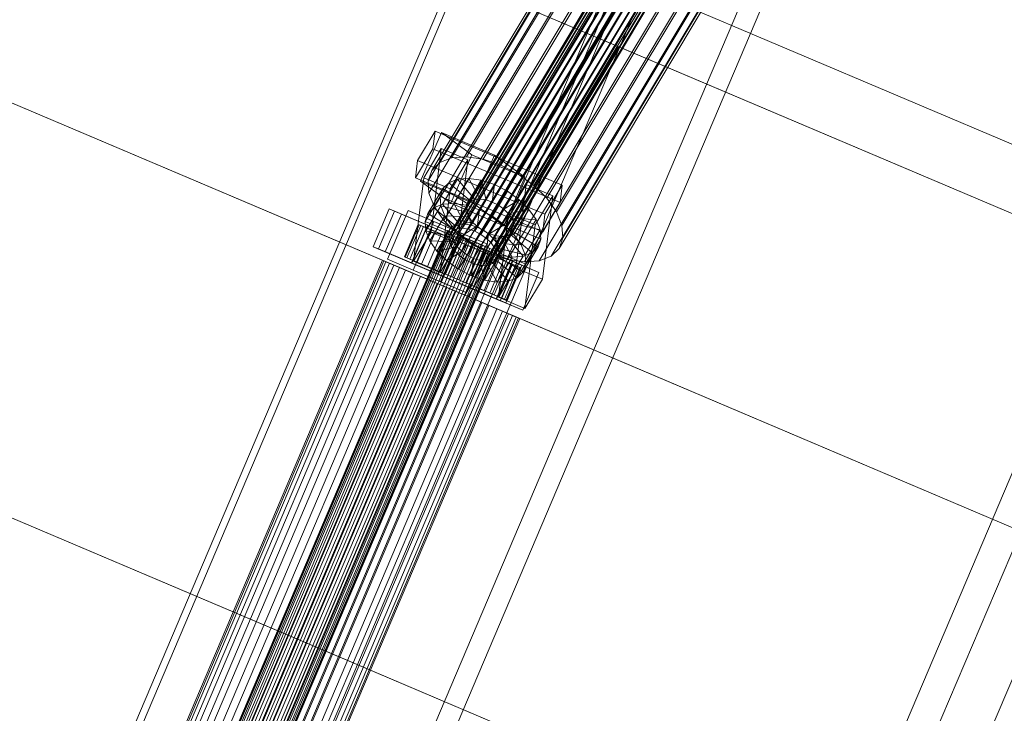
# Model space of a CAD drawing. Header units: millimetres. Extents: x -4738 to 65662, y -68080 to 6847.
# Tile 596 of 656: x 25121 to 25456, y -21155 to -20919. Entities that reach past the tile are written whole.
import ezdxf

# ---------------------------------------------------------------- set-up
doc = ezdxf.new("R2010")
doc.units = ezdxf.units.MM
doc.layers.add('superior_C10', color=7, linetype='Continuous', lineweight=0)

msp = doc.modelspace()

# ---------------------------------------------------------------- linework, layer by layer
at = {"layer": 'superior_C10'}
for p, q in [((27880.277, -21988.995), (18436.834, -17980.274)), ((18437.764, -17980.669), (27881.207, -21989.39)), ((25323.902, -20927.396), (24439.849, -20552.117)), ((24440.948, -20552.583), (25325.001, -20927.862)), ((24388.833, -20637.249), (25272.887, -21012.528)), ((25273.985, -21012.994), (24389.932, -20637.716)), ((25054.002, -21549.706), (25405.677, -20721.259)), ((25013.369, -21505.298), (25345.506, -20722.876)), ((25347.72, -20723.816), (25015.584, -21506.238)), ((25412.135, -20724), (25060.461, -21552.448)), ((25441.749, -20736.571), (25090.075, -21565.019)), ((25096.534, -21567.761), (25448.208, -20739.313)), ((25391.318, -20742.323), (25059.181, -21524.745)), ((25061.396, -21525.685), (25393.532, -20743.263)), ((25214.661, -21675.491), (25607.76, -20749.457)), ((24338.036, -20756.914), (25222.089, -21132.192)), ((25223.188, -21132.659), (24339.135, -20757.38)), ((25379.871, -20805.277), (25268.913, -20990.439)), ((25381.297, -20804.718), (25270.338, -20989.881)), ((25383.082, -20804.583), (25272.123, -20989.745)), ((25385.106, -20804.879), (25274.147, -20990.042)), ((25359.999, -20807.766), (25264.344, -20967.389)), ((25267.499, -20992.644), (25378.458, -20807.482)), ((25378.903, -20806.219), (25267.944, -20991.382)), ((25364.021, -20806.191), (25268.367, -20965.814)), ((25369.06, -20805.808), (25273.406, -20965.431)), ((25387.229, -20805.587), (25276.271, -20990.749)), ((25389.309, -20806.658), (25278.35, -20991.82)), ((25374.771, -20806.644), (25279.116, -20966.267)), ((25391.202, -20808.019), (25280.243, -20993.182)), ((25380.764, -20808.642), (25285.11, -20968.264)), ((25357.266, -20810.426), (25261.611, -20970.049)), ((25378.566, -20808.979), (25267.607, -20994.141)), ((25379.22, -20810.608), (25268.261, -20995.771)), ((25392.78, -20809.578), (25281.821, -20994.741)), ((25393.936, -20811.229), (25282.977, -20996.391)), ((25386.633, -20811.664), (25290.979, -20971.287)), ((25569.567, -20812.557), (25233.523, -21604.185)), ((25260.355, -20973.613), (25356.009, -20813.99)), ((25380.375, -20812.258), (25269.416, -20997.421)), ((25381.954, -20813.817), (25270.995, -20998.98)), ((25383.847, -20815.179), (25272.888, -21000.341)), ((25394.59, -20812.858), (25283.631, -20998.02)), ((25394.698, -20814.355), (25283.739, -20999.517)), ((25356.314, -20818.215), (25260.66, -20977.838)), ((25385.926, -20816.25), (25274.967, -21001.412)), ((25388.05, -20816.957), (25277.091, -21002.12)), ((25390.074, -20817.254), (25279.115, -21002.416)), ((25391.859, -20817.118), (25280.9, -21002.281)), ((25393.284, -20816.56), (25282.325, -21001.722)), ((25394.253, -20815.617), (25283.294, -21000.78)), ((25391.976, -20815.507), (25296.322, -20975.129)), ((25396.43, -20819.906), (25300.776, -20979.529)), ((25594.881, -20823.303), (25258.837, -21614.931)), ((25358.16, -20822.812), (25262.505, -20982.435)), ((25399.691, -20824.564), (25304.037, -20984.187)), ((25361.421, -20827.47), (25265.766, -20987.093)), ((25365.875, -20831.87), (25270.22, -20991.493)), ((25401.537, -20829.162), (25305.883, -20988.784)), ((25401.842, -20833.386), (25306.188, -20993.009)), ((25371.218, -20835.712), (25275.564, -20995.335)), ((25377.087, -20838.735), (25281.432, -20998.357)), ((25400.585, -20836.95), (25304.931, -20996.573)), ((25383.081, -20840.732), (25287.426, -21000.355)), ((25388.791, -20841.568), (25293.137, -21001.191)), ((25393.83, -20841.185), (25298.176, -21000.808)), ((25397.853, -20839.61), (25302.198, -20999.233)), ((25323.902, -20927.396), (25272.887, -21012.528)), ((25273.985, -21012.994), (25325.001, -20927.862)), ((26207.955, -21302.674), (25323.902, -20927.396)), ((25325.001, -20927.862), (25323.902, -20927.396)), ((25325.001, -20927.862), (26209.054, -21303.141)), ((25256.78, -20966.659), (25262.731, -20956.727)), ((25257.738, -20973.691), (25264.917, -20957.204)), ((25262.731, -20956.727), (25262.008, -20962.651)), ((25262.731, -20956.727), (25306.039, -20975.054)), ((25264.917, -20957.204), (25282.953, -20964.861)), ((25264.917, -20957.204), (25275.257, -20964.709)), ((25262.008, -20962.651), (25256.056, -20972.583)), ((25258.907, -20972.544), (25264.859, -20962.612)), ((25264.859, -20962.612), (25261.384, -20991.046)), ((25305.315, -20980.978), (25262.008, -20962.651)), ((25264.859, -20962.612), (25273.881, -20966.43)), ((25268.367, -20965.814), (25264.344, -20967.389)), ((25275.257, -20964.709), (25268.078, -20981.196)), ((25273.406, -20965.431), (25268.367, -20965.814)), ((25279.116, -20966.267), (25273.406, -20965.431)), ((25293.293, -20972.366), (25275.257, -20964.709)), ((25282.953, -20964.861), (25275.774, -20981.347)), ((25282.953, -20964.861), (25293.293, -20972.366)), ((25256.056, -20972.583), (25256.78, -20966.659)), ((25300.087, -20984.986), (25256.78, -20966.659)), ((25264.344, -20967.389), (25261.611, -20970.049)), ((25273.881, -20966.43), (25267.929, -20976.362)), ((25270.406, -20994.864), (25273.881, -20966.43)), ((25285.11, -20968.264), (25279.116, -20966.267)), ((25290.979, -20971.287), (25285.11, -20968.264)), ((25255.432, -21000.978), (25258.907, -20972.544)), ((25256.056, -20972.583), (25299.363, -20990.91)), ((25267.929, -20976.362), (25258.907, -20972.544)), ((25261.611, -20970.049), (25260.355, -20973.613)), ((25274.191, -20972.774), (25269.089, -20981.287)), ((25270.422, -20973.06), (25274.191, -20972.774)), ((25278.075, -20979.813), (25274.191, -20972.774)), ((25274.191, -20972.774), (25278.463, -20973.399)), ((25286.114, -20988.852), (25293.293, -20972.366)), ((25296.322, -20975.129), (25290.979, -20971.287)), ((25275.774, -20981.347), (25257.738, -20973.691)), ((25268.078, -20981.196), (25257.738, -20973.691)), ((25265.369, -20976.228), (25260.267, -20984.741)), ((25260.355, -20973.613), (25260.66, -20977.838)), ((25267.413, -20974.238), (25262.311, -20982.752)), ((25264.428, -20978.894), (25265.369, -20976.228)), ((25270.422, -20973.06), (25265.32, -20981.574)), ((25265.369, -20976.228), (25267.413, -20974.238)), ((25273.896, -20981.45), (25265.369, -20976.228)), ((25267.413, -20974.238), (25270.422, -20973.06)), ((25274.864, -20980.507), (25267.413, -20974.238)), ((25276.29, -20979.949), (25270.422, -20973.06)), ((25278.463, -20973.399), (25273.361, -20981.913)), ((25282.946, -20974.893), (25277.845, -20983.407)), ((25280.099, -20980.11), (25278.463, -20973.399)), ((25278.463, -20973.399), (25282.946, -20974.893)), ((25282.222, -20980.817), (25282.946, -20974.893)), ((25282.946, -20974.893), (25287.336, -20977.155)), ((25287.779, -20984.762), (25293.73, -20974.83)), ((25293.73, -20974.83), (25290.255, -21003.264)), ((25293.73, -20974.83), (25302.753, -20978.648)), ((25300.776, -20979.529), (25296.322, -20975.129)), ((25306.039, -20975.054), (25300.087, -20984.986)), ((25305.315, -20980.978), (25306.039, -20975.054)), ((25259.327, -20987.407), (25264.428, -20978.894)), ((25260.66, -20977.838), (25262.505, -20982.435)), ((25264.656, -20982.054), (25264.428, -20978.894)), ((25264.428, -20978.894), (25273.451, -20982.712)), ((25267.929, -20976.362), (25264.454, -21004.796)), ((25287.336, -20977.155), (25282.235, -20985.668)), ((25284.302, -20981.888), (25287.336, -20977.155)), ((25287.336, -20977.155), (25291.333, -20980.029)), ((25302.753, -20978.648), (25296.801, -20988.58)), ((25299.278, -21007.082), (25302.753, -20978.648)), ((25304.037, -20984.187), (25300.776, -20979.529)), ((25264.656, -20982.054), (25259.555, -20990.568)), ((25262.311, -20982.752), (25260.267, -20984.741)), ((25265.32, -20981.574), (25262.311, -20982.752)), ((25262.311, -20982.752), (25269.763, -20989.02)), ((25262.505, -20982.435), (25265.766, -20987.093)), ((25273.559, -20984.209), (25264.656, -20982.054)), ((25266.037, -20985.494), (25264.656, -20982.054)), ((25269.089, -20981.287), (25265.32, -20981.574)), ((25265.32, -20981.574), (25271.188, -20988.462)), ((25268.078, -20981.196), (25286.114, -20988.852)), ((25273.451, -20982.712), (25268.349, -20991.226)), ((25268.794, -20989.963), (25273.896, -20981.45)), ((25273.361, -20981.913), (25269.089, -20981.287)), ((25269.089, -20981.287), (25272.973, -20988.327)), ((25269.763, -20989.02), (25274.864, -20980.507)), ((25271.188, -20988.462), (25276.29, -20979.949)), ((25272.973, -20988.327), (25278.075, -20979.813)), ((25277.845, -20983.407), (25273.361, -20981.913)), ((25273.361, -20981.913), (25274.997, -20988.623)), ((25273.896, -20981.45), (25273.451, -20982.712)), ((25273.451, -20982.712), (25273.559, -20984.209)), ((25274.864, -20980.507), (25273.896, -20981.45)), ((25276.29, -20979.949), (25274.864, -20980.507)), ((25274.997, -20988.623), (25280.099, -20980.11)), ((25275.774, -20981.347), (25286.114, -20988.852)), ((25278.075, -20979.813), (25276.29, -20979.949)), ((25277.121, -20989.33), (25282.222, -20980.817)), ((25280.099, -20980.11), (25278.075, -20979.813)), ((25279.2, -20990.402), (25284.302, -20981.888)), ((25282.222, -20980.817), (25280.099, -20980.11)), ((25284.302, -20981.888), (25282.222, -20980.817)), ((25286.195, -20983.25), (25284.302, -20981.888)), ((25286.195, -20983.25), (25291.333, -20980.029)), ((25291.333, -20980.029), (25286.232, -20988.542)), ((25291.333, -20980.029), (25294.665, -20983.32)), ((25299.363, -20990.91), (25305.315, -20980.978)), ((25241.638, -20996.004), (25247.109, -20983.117)), ((25248.954, -20983.9), (25243.484, -20996.787)), ((25245.82, -20997.779), (25251.29, -20984.892)), ((25246.543, -21000.259), (25253.577, -20983.69)), ((25247.109, -20983.117), (25290.396, -21001.492)), ((25247.109, -20983.117), (25248.954, -20983.9)), ((25292.241, -21002.275), (25248.954, -20983.9)), ((25251.29, -20984.892), (25260.309, -20988.72)), ((25251.29, -20984.892), (25260.148, -20988.652)), ((25253.577, -20983.69), (25271.613, -20991.346)), ((25253.577, -20983.69), (25262.361, -20987.419)), ((25260.267, -20984.741), (25259.327, -20987.407)), ((25260.267, -20984.741), (25268.794, -20989.963)), ((25266.037, -20985.494), (25260.936, -20994.007)), ((25274.213, -20985.838), (25266.037, -20985.494)), ((25268.477, -20988.978), (25266.037, -20985.494)), ((25268.457, -20992.723), (25273.559, -20984.209)), ((25269.111, -20994.352), (25274.213, -20985.838)), ((25273.559, -20984.209), (25274.213, -20985.838)), ((25274.213, -20985.838), (25275.368, -20987.489)), ((25277.845, -20983.407), (25277.121, -20989.33)), ((25282.235, -20985.668), (25277.845, -20983.407)), ((25282.235, -20985.668), (25279.2, -20990.402)), ((25281.094, -20991.763), (25286.195, -20983.25)), ((25286.232, -20988.542), (25282.235, -20985.668)), ((25282.672, -20993.322), (25287.773, -20984.809)), ((25284.303, -21013.196), (25287.779, -20984.762)), ((25287.773, -20984.809), (25286.195, -20983.25)), ((25287.773, -20984.809), (25294.665, -20983.32)), ((25288.929, -20986.459), (25287.773, -20984.809)), ((25296.801, -20988.58), (25287.779, -20984.762)), ((25294.665, -20983.32), (25289.563, -20991.833)), ((25294.665, -20983.32), (25297.104, -20986.804)), ((25300.087, -20984.986), (25299.363, -20990.91)), ((25305.883, -20988.784), (25304.037, -20984.187)), ((25256.993, -20988.399), (25252.304, -20999.445)), ((25252.628, -20999.583), (25257.317, -20988.537)), ((25257.859, -20988.767), (25253.17, -20999.813)), ((25258.808, -20989.17), (25254.119, -21000.216)), ((25260.148, -20988.652), (25254.678, -21001.539)), ((25260.309, -20988.72), (25254.838, -21001.607)), ((25259.856, -20989.615), (25255.167, -21000.66)), ((25262.361, -20987.419), (25255.327, -21003.988)), ((25266.182, -20992.3), (25256.993, -20988.399)), ((25256.993, -20988.399), (25257.859, -20988.767)), ((25257.317, -20988.537), (25256.993, -20988.399)), ((25258.808, -20989.17), (25257.317, -20988.537)), ((25257.317, -20988.537), (25266.335, -20992.365)), ((25266.592, -20992.474), (25257.859, -20988.767)), ((25257.859, -20988.767), (25259.856, -20989.615)), ((25267.041, -20992.665), (25258.808, -20989.17)), ((25261.366, -20990.255), (25258.808, -20989.17)), ((25268.349, -20991.226), (25259.327, -20987.407)), ((25259.327, -20987.407), (25259.555, -20990.568)), ((25267.538, -20992.875), (25259.856, -20989.615)), ((25259.856, -20989.615), (25262.848, -20990.884)), ((25269.166, -20992.48), (25260.148, -20988.652)), ((25269.166, -20992.48), (25260.309, -20988.72)), ((25280.397, -20995.075), (25262.361, -20987.419)), ((25268.477, -20988.978), (25263.375, -20997.491)), ((25265.766, -20987.093), (25270.22, -20991.493)), ((25275.368, -20987.489), (25268.477, -20988.978)), ((25271.808, -20992.269), (25268.477, -20988.978)), ((25268.794, -20989.963), (25269.763, -20989.02)), ((25269.763, -20989.02), (25271.188, -20988.462)), ((25270.267, -20996.002), (25275.368, -20987.489)), ((25271.188, -20988.462), (25272.973, -20988.327)), ((25276.946, -20989.048), (25271.808, -20992.269)), ((25271.845, -20997.561), (25276.946, -20989.048)), ((25272.973, -20988.327), (25274.997, -20988.623)), ((25274.997, -20988.623), (25277.121, -20989.33)), ((25275.368, -20987.489), (25276.946, -20989.048)), ((25276.946, -20989.048), (25278.84, -20990.409)), ((25277.121, -20989.33), (25279.2, -20990.402)), ((25286.232, -20988.542), (25281.094, -20991.763)), ((25283.827, -20994.972), (25288.929, -20986.459)), ((25284.481, -20996.601), (25289.583, -20988.088)), ((25284.589, -20998.098), (25289.691, -20989.585)), ((25289.563, -20991.833), (25286.232, -20988.542)), ((25289.583, -20988.088), (25288.929, -20986.459)), ((25288.929, -20986.459), (25297.104, -20986.804)), ((25289.246, -20990.848), (25289.691, -20989.585)), ((25289.691, -20989.585), (25289.583, -20988.088)), ((25289.583, -20988.088), (25298.485, -20990.243)), ((25289.691, -20989.585), (25298.713, -20993.403)), ((25297.104, -20986.804), (25292.003, -20995.317)), ((25296.801, -20988.58), (25293.326, -21017.014)), ((25297.104, -20986.804), (25298.485, -20990.243)), ((25306.188, -20993.009), (25305.883, -20988.784)), ((25266.963, -20990.459), (25151.301, -21262.926)), ((25151.455, -21262.991), (25267.116, -20990.524)), ((25267.373, -20990.633), (25151.712, -21263.1)), ((25267.823, -20990.824), (25152.161, -21263.291)), ((25268.319, -20991.034), (25152.657, -21263.502)), ((25269.034, -20991.338), (25153.372, -21263.805)), ((25269.736, -20991.636), (25154.074, -21264.103)), ((25270.668, -20992.031), (25155.006, -21264.499)), ((25271.528, -20992.396), (25155.866, -21264.864)), ((25272.613, -20992.857), (25156.951, -21265.324)), ((25261.384, -20991.046), (25255.432, -21000.978)), ((25261.366, -20990.255), (25256.677, -21001.301)), ((25262.848, -20990.884), (25258.159, -21001.93)), ((25259.555, -20990.568), (25268.457, -20992.723)), ((25259.555, -20990.568), (25260.936, -20994.007)), ((25264.815, -20991.719), (25260.126, -21002.765)), ((25268.253, -20993.179), (25261.366, -20990.255)), ((25264.815, -20991.719), (25261.366, -20990.255)), ((25270.406, -20994.864), (25261.384, -20991.046)), ((25261.493, -21003.346), (25266.182, -20992.3)), ((25266.335, -20992.365), (25261.646, -21003.411)), ((25261.903, -21003.52), (25266.592, -20992.474)), ((25266.63, -20992.49), (25261.941, -21003.536)), ((25262.352, -21003.711), (25267.041, -20992.665)), ((25268.955, -20993.477), (25262.848, -20990.884)), ((25262.848, -20990.884), (25266.63, -20992.49)), ((25262.849, -21003.921), (25267.538, -20992.875)), ((25263.696, -21005.367), (25269.166, -20992.48)), ((25271.613, -20991.346), (25264.58, -21007.915)), ((25269.887, -20993.872), (25264.815, -20991.719)), ((25268.921, -20993.462), (25264.815, -20991.719)), ((25266.592, -20992.474), (25266.182, -20992.3)), ((25266.182, -20992.3), (25266.335, -20992.365)), ((25266.335, -20992.365), (25267.041, -20992.665)), ((25267.538, -20992.875), (25266.592, -20992.474)), ((25270.746, -20994.237), (25266.63, -20992.49)), ((25266.63, -20992.49), (25270.945, -20994.322)), ((25271.808, -20992.269), (25266.707, -21000.782)), ((25266.963, -20990.459), (25267.373, -20990.633)), ((25267.116, -20990.524), (25266.963, -20990.459)), ((25267.041, -20992.665), (25268.253, -20993.179)), ((25267.823, -20990.824), (25267.116, -20990.524)), ((25267.373, -20990.633), (25268.319, -20991.034)), ((25267.944, -20991.382), (25267.499, -20992.644)), ((25267.499, -20992.644), (25267.607, -20994.141)), ((25268.955, -20993.477), (25267.538, -20992.875)), ((25269.034, -20991.338), (25267.823, -20990.824)), ((25268.913, -20990.439), (25267.944, -20991.382)), ((25268.319, -20991.034), (25269.736, -20991.636)), ((25268.349, -20991.226), (25268.794, -20989.963)), ((25268.457, -20992.723), (25268.349, -20991.226)), ((25269.111, -20994.352), (25268.457, -20992.723)), ((25270.338, -20989.881), (25268.913, -20990.439)), ((25270.668, -20992.031), (25269.034, -20991.338)), ((25269.736, -20991.636), (25271.528, -20992.396)), ((25270.22, -20991.493), (25275.564, -20995.335)), ((25272.123, -20989.745), (25270.338, -20989.881)), ((25272.613, -20992.857), (25270.668, -20992.031)), ((25271.528, -20992.396), (25273.572, -20993.264)), ((25271.613, -20991.346), (25280.397, -20995.075)), ((25275.805, -20995.143), (25271.808, -20992.269)), ((25274.147, -20990.042), (25272.123, -20989.745)), ((25274.736, -20993.758), (25272.613, -20992.857)), ((25273.738, -20998.922), (25278.84, -20990.409)), ((25276.271, -20990.749), (25274.147, -20990.042)), ((25278.84, -20990.409), (25275.805, -20995.143)), ((25275.818, -20999.993), (25280.919, -20991.48)), ((25278.35, -20991.82), (25276.271, -20990.749)), ((25277.941, -21000.701), (25283.043, -20992.188)), ((25280.243, -20993.182), (25278.35, -20991.82)), ((25278.84, -20990.409), (25280.919, -20991.48)), ((25279.2, -20990.402), (25281.094, -20991.763)), ((25279.965, -21000.997), (25285.067, -20992.484)), ((25280.919, -20991.48), (25280.195, -20997.404)), ((25280.919, -20991.48), (25283.043, -20992.188)), ((25281.094, -20991.763), (25282.672, -20993.322)), ((25281.75, -21000.862), (25286.852, -20992.348)), ((25289.563, -20991.833), (25282.672, -20993.322)), ((25283.043, -20992.188), (25284.679, -20998.898)), ((25283.043, -20992.188), (25285.067, -20992.484)), ((25283.176, -21000.304), (25288.277, -20991.79)), ((25284.144, -20999.361), (25289.246, -20990.848)), ((25285.067, -20992.484), (25286.852, -20992.348)), ((25285.067, -20992.484), (25288.951, -20999.523)), ((25286.852, -20992.348), (25288.277, -20991.79)), ((25286.852, -20992.348), (25292.72, -20999.237)), ((25288.277, -20991.79), (25289.246, -20990.848)), ((25288.277, -20991.79), (25295.729, -20998.059)), ((25289.246, -20990.848), (25297.773, -20996.069)), ((25292.003, -20995.317), (25289.563, -20991.833)), ((25298.485, -20990.243), (25293.384, -20998.756)), ((25298.485, -20990.243), (25298.713, -20993.403)), ((25273.572, -20993.264), (25157.91, -21265.731)), ((25274.736, -20993.758), (25159.075, -21266.226)), ((25275.729, -20994.18), (25160.067, -21266.647)), ((25276.894, -20994.674), (25161.232, -21267.141)), ((25277.853, -20995.081), (25162.191, -21267.548)), ((25278.938, -20995.542), (25163.276, -21268.009)), ((25279.797, -20995.907), (25164.136, -21268.374)), ((25280.729, -20996.302), (25165.067, -21268.77)), ((25284.925, -21014.379), (25241.638, -20996.004)), ((25243.484, -20996.787), (25241.638, -20996.004)), ((25260.936, -20994.007), (25269.111, -20994.352)), ((25260.936, -20994.007), (25263.375, -20997.491)), ((25263.375, -20997.491), (25270.267, -20996.002)), ((25263.564, -21004.225), (25268.253, -20993.179)), ((25268.921, -20993.462), (25264.232, -21004.508)), ((25264.266, -21004.523), (25268.955, -20993.477)), ((25264.454, -21004.796), (25270.406, -20994.864)), ((25265.198, -21004.918), (25269.887, -20993.872)), ((25266.057, -21005.283), (25270.746, -20994.237)), ((25270.945, -20994.322), (25266.256, -21005.368)), ((25267.142, -21005.744), (25271.831, -20994.698)), ((25267.607, -20994.141), (25268.261, -20995.771)), ((25268.101, -21006.151), (25272.79, -20995.105)), ((25268.253, -20993.179), (25269.887, -20993.872)), ((25268.261, -20995.771), (25269.416, -20997.421)), ((25273.403, -20995.365), (25268.714, -21006.411)), ((25271.831, -20994.698), (25268.921, -20993.462)), ((25273.403, -20995.365), (25268.921, -20993.462)), ((25270.746, -20994.237), (25268.955, -20993.477)), ((25270.267, -20996.002), (25269.111, -20994.352)), ((25269.266, -21006.645), (25273.955, -20995.599)), ((25269.887, -20993.872), (25271.831, -20994.698)), ((25270.259, -21007.067), (25274.948, -20996.021)), ((25271.845, -20997.561), (25270.267, -20996.002)), ((25275.805, -20995.143), (25270.704, -21003.656)), ((25272.79, -20995.105), (25270.746, -20994.237)), ((25275.499, -20996.255), (25270.81, -21007.301)), ((25272.79, -20995.105), (25270.945, -20994.322)), ((25270.945, -20994.322), (25275.499, -20996.255)), ((25271.831, -20994.698), (25273.955, -20995.599)), ((25274.948, -20996.021), (25272.79, -20995.105)), ((25273.364, -21011.644), (25280.397, -20995.075)), ((25273.955, -20995.599), (25273.403, -20995.365)), ((25277.957, -20997.299), (25273.403, -20995.365)), ((25273.572, -20993.264), (25275.729, -20994.18)), ((25273.955, -20995.599), (25276.112, -20996.515)), ((25276.894, -20994.674), (25274.736, -20993.758)), ((25277.071, -20996.922), (25274.948, -20996.021)), ((25274.948, -20996.021), (25275.499, -20996.255)), ((25275.499, -20996.255), (25279.982, -20998.158)), ((25275.564, -20995.335), (25281.432, -20998.357)), ((25275.729, -20994.18), (25277.853, -20995.081)), ((25280.195, -20997.404), (25275.805, -20995.143)), ((25278.938, -20995.542), (25276.894, -20994.674)), ((25277.853, -20995.081), (25279.797, -20995.907)), ((25280.729, -20996.302), (25278.938, -20995.542)), ((25279.797, -20995.907), (25281.431, -20996.6)), ((25281.821, -20994.741), (25280.243, -20993.182)), ((25282.146, -20996.904), (25280.729, -20996.302)), ((25282.977, -20996.391), (25281.821, -20994.741)), ((25282.672, -20993.322), (25283.827, -20994.972)), ((25292.003, -20995.317), (25283.827, -20994.972)), ((25283.827, -20994.972), (25284.481, -20996.601)), ((25293.384, -20998.756), (25292.003, -20995.317)), ((25297.773, -20996.069), (25292.671, -21004.582)), ((25298.713, -20993.403), (25293.612, -21001.916)), ((25297.773, -20996.069), (25295.729, -20998.059)), ((25298.713, -20993.403), (25297.773, -20996.069)), ((25304.931, -20996.573), (25306.188, -20993.009)), ((25281.431, -20996.6), (25165.769, -21269.068)), ((25282.146, -20996.904), (25166.484, -21269.371)), ((25282.643, -20997.115), (25166.981, -21269.582)), ((25283.092, -20997.305), (25167.43, -21269.773)), ((25283.349, -20997.414), (25167.687, -21269.882)), ((25283.502, -20997.48), (25167.841, -21269.947)), ((25243.484, -20996.787), (25286.771, -21015.162)), ((25254.838, -21001.607), (25245.82, -20997.779)), ((25254.678, -21001.539), (25245.82, -20997.779)), ((25253.17, -20999.813), (25252.304, -20999.445)), ((25252.304, -20999.445), (25261.493, -21003.346)), ((25252.304, -20999.445), (25252.628, -20999.583)), ((25261.646, -21003.411), (25252.628, -20999.583)), ((25252.628, -20999.583), (25254.119, -21000.216)), ((25263.375, -20997.491), (25266.707, -21000.782)), ((25266.707, -21000.782), (25271.845, -20997.561)), ((25269.416, -20997.421), (25270.995, -20998.98)), ((25270.704, -21003.656), (25273.738, -20998.922)), ((25270.995, -20998.98), (25272.888, -21000.341)), ((25271.423, -21007.561), (25276.112, -20996.515)), ((25273.738, -20998.922), (25271.845, -20997.561)), ((25272.382, -21007.968), (25277.071, -20996.922)), ((25277.957, -20997.299), (25273.268, -21008.344)), ((25273.467, -21008.429), (25278.156, -20997.383)), ((25275.818, -20999.993), (25273.738, -20998.922)), ((25274.327, -21008.794), (25279.016, -20997.748)), ((25274.678, -21010.029), (25280.148, -20997.142)), ((25280.195, -20997.404), (25275.094, -21005.917)), ((25275.259, -21009.189), (25279.948, -20998.143)), ((25279.982, -20998.158), (25275.293, -21009.204)), ((25275.961, -21009.487), (25280.65, -20998.441)), ((25276.112, -20996.515), (25277.957, -20997.299)), ((25276.112, -20996.515), (25278.156, -20997.383)), ((25276.676, -21009.791), (25281.365, -20998.745)), ((25279.016, -20997.748), (25277.071, -20996.922)), ((25277.071, -20996.922), (25279.982, -20998.158)), ((25277.172, -21010.002), (25281.861, -20998.956)), ((25282.273, -20999.13), (25277.584, -21010.176)), ((25277.622, -21010.192), (25282.311, -20999.146)), ((25277.879, -21010.301), (25282.567, -20999.255)), ((25282.273, -20999.13), (25277.957, -20997.299)), ((25278.032, -21010.367), (25282.721, -20999.321)), ((25278.156, -20997.383), (25282.273, -20999.13)), ((25278.156, -20997.383), (25279.948, -20998.143)), ((25280.65, -20998.441), (25279.016, -20997.748)), ((25279.016, -20997.748), (25284.088, -20999.901)), ((25284.679, -20998.898), (25279.577, -21007.411)), ((25279.948, -20998.143), (25286.055, -21000.736)), ((25279.948, -20998.143), (25281.365, -20998.745)), ((25279.982, -20998.158), (25284.088, -20999.901)), ((25280.148, -20997.142), (25289.166, -21000.97)), ((25280.148, -20997.142), (25289.006, -21000.902)), ((25284.679, -20998.898), (25280.195, -20997.404)), ((25281.861, -20998.956), (25280.65, -20998.441)), ((25280.65, -20998.441), (25287.537, -21001.365)), ((25281.365, -20998.745), (25289.046, -21002.006)), ((25281.365, -20998.745), (25282.311, -20999.146)), ((25281.431, -20996.6), (25282.643, -20997.115)), ((25281.432, -20998.357), (25287.426, -21000.355)), ((25282.567, -20999.255), (25281.861, -20998.956)), ((25281.861, -20998.956), (25290.094, -21002.451)), ((25283.092, -20997.305), (25282.146, -20996.904)), ((25286.055, -21000.736), (25282.273, -20999.13)), ((25282.311, -20999.146), (25291.043, -21002.853)), ((25282.311, -20999.146), (25282.721, -20999.321)), ((25282.721, -20999.321), (25282.567, -20999.255)), ((25282.567, -20999.255), (25291.586, -21003.084)), ((25282.643, -20997.115), (25283.349, -20997.414)), ((25282.721, -20999.321), (25291.909, -21003.221)), ((25283.631, -20998.02), (25282.977, -20996.391)), ((25283.502, -20997.48), (25283.092, -20997.305)), ((25284.144, -20999.361), (25283.176, -21000.304)), ((25283.294, -21000.78), (25283.739, -20999.517)), ((25283.349, -20997.414), (25283.502, -20997.48)), ((25283.739, -20999.517), (25283.631, -20998.02)), ((25288.951, -20999.523), (25283.849, -21008.037)), ((25284.589, -20998.098), (25284.144, -20999.361)), ((25292.671, -21004.582), (25284.144, -20999.361)), ((25293.384, -20998.756), (25284.481, -20996.601)), ((25284.481, -20996.601), (25284.589, -20998.098)), ((25293.612, -21001.916), (25284.589, -20998.098)), ((25288.951, -20999.523), (25284.679, -20998.898)), ((25292.72, -20999.237), (25287.618, -21007.75)), ((25292.72, -20999.237), (25288.951, -20999.523)), ((25295.729, -20998.059), (25290.627, -21006.572)), ((25295.729, -20998.059), (25292.72, -20999.237)), ((25293.612, -21001.916), (25293.384, -20998.756)), ((25298.176, -21000.808), (25302.198, -20999.233)), ((25302.198, -20999.233), (25304.931, -20996.573)), ((25244.861, -21000.631), (25143.266, -21239.96)), ((25143.698, -21240.144), (25245.293, -21000.815)), ((25246.018, -21001.122), (25144.424, -21240.452)), ((25247.287, -21001.661), (25145.692, -21240.99)), ((25248.688, -21002.256), (25147.093, -21241.585)), ((25244.861, -21000.631), (25246.018, -21001.122)), ((25245.293, -21000.815), (25244.861, -21000.631)), ((25247.287, -21001.661), (25245.293, -21000.815)), ((25246.018, -21001.122), (25248.688, -21002.256)), ((25264.58, -21007.915), (25246.543, -21000.259)), ((25255.327, -21003.988), (25246.543, -21000.259)), ((25250.706, -21003.112), (25247.287, -21001.661)), ((25248.688, -21002.256), (25252.687, -21003.953)), ((25255.167, -21000.66), (25253.17, -20999.813)), ((25253.17, -20999.813), (25261.903, -21003.52)), ((25254.119, -21000.216), (25262.352, -21003.711)), ((25254.119, -21000.216), (25256.677, -21001.301)), ((25254.678, -21001.539), (25263.696, -21005.367)), ((25254.838, -21001.607), (25263.696, -21005.367)), ((25258.159, -21001.93), (25255.167, -21000.66)), ((25255.167, -21000.66), (25262.849, -21003.921)), ((25255.432, -21000.978), (25264.454, -21004.796)), ((25256.677, -21001.301), (25263.564, -21004.225)), ((25256.677, -21001.301), (25260.126, -21002.765)), ((25261.941, -21003.536), (25258.159, -21001.93)), ((25258.159, -21001.93), (25264.266, -21004.523)), ((25260.126, -21002.765), (25265.198, -21004.918)), ((25260.126, -21002.765), (25264.232, -21004.508)), ((25266.707, -21000.782), (25270.704, -21003.656)), ((25272.888, -21000.341), (25274.967, -21001.412)), ((25274.967, -21001.412), (25277.091, -21002.12)), ((25275.094, -21005.917), (25275.818, -20999.993)), ((25277.941, -21000.701), (25275.818, -20999.993)), ((25277.091, -21002.12), (25279.115, -21002.416)), ((25279.577, -21007.411), (25277.941, -21000.701)), ((25279.965, -21000.997), (25277.941, -21000.701)), ((25279.115, -21002.416), (25280.9, -21002.281)), ((25284.088, -20999.901), (25279.399, -21010.947)), ((25281.75, -21000.862), (25279.965, -21000.997)), ((25283.849, -21008.037), (25279.965, -21000.997)), ((25280.9, -21002.281), (25282.325, -21001.722)), ((25286.055, -21000.736), (25281.366, -21011.782)), ((25283.176, -21000.304), (25281.75, -21000.862)), ((25287.618, -21007.75), (25281.75, -21000.862)), ((25282.325, -21001.722), (25283.294, -21000.78)), ((25287.537, -21001.365), (25282.848, -21012.411)), ((25290.627, -21006.572), (25283.176, -21000.304)), ((25289.006, -21000.902), (25283.536, -21013.789)), ((25289.166, -21000.97), (25283.696, -21013.857)), ((25284.088, -20999.901), (25287.537, -21001.365)), ((25289.046, -21002.006), (25284.357, -21013.052)), ((25290.396, -21001.492), (25284.925, -21014.379)), ((25290.094, -21002.451), (25285.405, -21013.497)), ((25289.046, -21002.006), (25286.055, -21000.736)), ((25291.043, -21002.853), (25286.354, -21013.899)), ((25286.771, -21015.162), (25292.241, -21002.275)), ((25287.426, -21000.355), (25293.137, -21001.191)), ((25287.537, -21001.365), (25290.094, -21002.451)), ((25298.024, -21004.73), (25289.006, -21000.902)), ((25291.043, -21002.853), (25289.046, -21002.006)), ((25298.024, -21004.73), (25289.166, -21000.97)), ((25290.094, -21002.451), (25291.586, -21003.084)), ((25292.241, -21002.275), (25290.396, -21001.492)), ((25291.909, -21003.221), (25291.043, -21002.853)), ((25292.671, -21004.582), (25293.612, -21001.916)), ((25293.137, -21001.191), (25298.176, -21000.808)), ((25250.706, -21003.112), (25149.111, -21242.441)), ((25252.687, -21003.953), (25151.092, -21243.282)), ((25255.317, -21005.069), (25153.722, -21244.399)), ((25257.743, -21006.099), (25156.148, -21245.429)), ((25255.317, -21005.069), (25250.706, -21003.112)), ((25252.687, -21003.953), (25257.743, -21006.099)), ((25260.806, -21007.399), (25255.317, -21005.069)), ((25255.327, -21003.988), (25273.364, -21011.644)), ((25257.743, -21006.099), (25263.512, -21008.548)), ((25261.493, -21003.346), (25261.903, -21003.52)), ((25261.646, -21003.411), (25261.493, -21003.346)), ((25262.352, -21003.711), (25261.646, -21003.411)), ((25261.903, -21003.52), (25262.849, -21003.921)), ((25266.256, -21005.368), (25261.941, -21003.536)), ((25261.941, -21003.536), (25266.057, -21005.283)), ((25263.564, -21004.225), (25262.352, -21003.711)), ((25262.849, -21003.921), (25264.266, -21004.523)), ((25265.198, -21004.918), (25263.564, -21004.225)), ((25264.232, -21004.508), (25267.142, -21005.744)), ((25264.232, -21004.508), (25268.714, -21006.411)), ((25264.266, -21004.523), (25266.057, -21005.283)), ((25267.142, -21005.744), (25265.198, -21004.918)), ((25266.057, -21005.283), (25268.101, -21006.151)), ((25270.81, -21007.301), (25266.256, -21005.368)), ((25266.256, -21005.368), (25268.101, -21006.151)), ((25269.266, -21006.645), (25267.142, -21005.744)), ((25268.101, -21006.151), (25270.259, -21007.067)), ((25270.704, -21003.656), (25275.094, -21005.917)), ((25275.094, -21005.917), (25279.577, -21007.411)), ((25290.255, -21003.264), (25284.303, -21013.196)), ((25291.586, -21003.084), (25286.897, -21014.13)), ((25291.909, -21003.221), (25287.22, -21014.267)), ((25299.278, -21007.082), (25290.255, -21003.264)), ((25290.627, -21006.572), (25292.671, -21004.582)), ((25291.586, -21003.084), (25291.909, -21003.221)), ((25292.554, -21017.617), (25298.024, -21004.73)), ((25260.806, -21007.399), (25159.211, -21246.729)), ((25263.512, -21008.548), (25161.917, -21247.878)), ((25266.798, -21009.943), (25260.806, -21007.399)), ((25263.512, -21008.548), (25269.6, -21011.133)), ((25264.58, -21007.915), (25273.364, -21011.644)), ((25268.714, -21006.411), (25269.266, -21006.645)), ((25268.714, -21006.411), (25273.268, -21008.344)), ((25271.423, -21007.561), (25269.266, -21006.645)), ((25270.81, -21007.301), (25270.259, -21007.067)), ((25270.259, -21007.067), (25272.382, -21007.968)), ((25275.293, -21009.204), (25270.81, -21007.301)), ((25273.268, -21008.344), (25271.423, -21007.561)), ((25273.467, -21008.429), (25271.423, -21007.561)), ((25275.293, -21009.204), (25272.382, -21007.968)), ((25272.382, -21007.968), (25274.327, -21008.794)), ((25273.268, -21008.344), (25277.584, -21010.176)), ((25277.584, -21010.176), (25273.467, -21008.429)), ((25275.259, -21009.189), (25273.467, -21008.429)), ((25279.399, -21010.947), (25274.327, -21008.794)), ((25274.327, -21008.794), (25275.961, -21009.487)), ((25281.366, -21011.782), (25275.259, -21009.189)), ((25276.676, -21009.791), (25275.259, -21009.189)), ((25279.399, -21010.947), (25275.293, -21009.204)), ((25282.848, -21012.411), (25275.961, -21009.487)), ((25275.961, -21009.487), (25277.172, -21010.002)), ((25279.577, -21007.411), (25283.849, -21008.037)), ((25283.849, -21008.037), (25287.618, -21007.75)), ((25287.618, -21007.75), (25290.627, -21006.572)), ((25293.326, -21017.014), (25299.278, -21007.082)), ((25266.798, -21009.943), (25165.204, -21249.273)), ((25269.6, -21011.133), (25168.005, -21250.462)), ((25272.887, -21012.528), (25171.292, -21251.857)), ((25272.887, -21012.528), (25222.089, -21132.192)), ((25223.188, -21132.659), (25273.985, -21012.994)), ((25272.887, -21012.528), (25266.798, -21009.943)), ((25269.6, -21011.133), (25275.593, -21013.677)), ((25272.887, -21012.528), (26156.94, -21387.806)), ((25278.655, -21014.977), (25272.887, -21012.528)), ((26158.038, -21388.273), (25273.985, -21012.994)), ((25283.696, -21013.857), (25274.678, -21010.029)), ((25283.536, -21013.789), (25274.678, -21010.029)), ((25284.357, -21013.052), (25276.676, -21009.791)), ((25277.622, -21010.192), (25276.676, -21009.791)), ((25285.405, -21013.497), (25277.172, -21010.002)), ((25277.172, -21010.002), (25277.879, -21010.301)), ((25277.584, -21010.176), (25281.366, -21011.782)), ((25286.354, -21013.899), (25277.622, -21010.192)), ((25278.032, -21010.367), (25277.622, -21010.192)), ((25286.897, -21014.13), (25277.879, -21010.301)), ((25277.879, -21010.301), (25278.032, -21010.367)), ((25287.22, -21014.267), (25278.032, -21010.367)), ((25282.848, -21012.411), (25279.399, -21010.947)), ((25281.366, -21011.782), (25284.357, -21013.052)), ((25285.405, -21013.497), (25282.848, -21012.411)), ((25284.357, -21013.052), (25286.354, -21013.899)), ((25275.593, -21013.677), (25173.998, -21253.006)), ((25278.655, -21014.977), (25177.061, -21254.306)), ((25281.082, -21016.007), (25179.487, -21255.336)), ((25275.593, -21013.677), (25281.082, -21016.007)), ((25283.712, -21017.123), (25278.655, -21014.977)), ((25281.082, -21016.007), (25285.693, -21017.964)), ((25283.536, -21013.789), (25292.554, -21017.617)), ((25283.696, -21013.857), (25292.554, -21017.617)), ((25284.303, -21013.196), (25293.326, -21017.014)), ((25284.925, -21014.379), (25286.771, -21015.162)), ((25286.897, -21014.13), (25285.405, -21013.497)), ((25286.354, -21013.899), (25287.22, -21014.267)), ((25287.22, -21014.267), (25286.897, -21014.13)), ((25283.712, -21017.123), (25182.117, -21256.452)), ((25285.693, -21017.964), (25184.098, -21257.293)), ((25287.711, -21018.821), (25186.116, -21258.15)), ((25289.112, -21019.415), (25187.517, -21258.745)), ((25287.711, -21018.821), (25283.712, -21017.123)), ((25285.693, -21017.964), (25289.112, -21019.415)), ((25290.38, -21019.954), (25287.711, -21018.821)), ((25289.112, -21019.415), (25291.105, -21020.262)), ((25290.38, -21019.954), (25188.785, -21259.283)), ((25291.105, -21020.262), (25189.51, -21259.591)), ((25291.538, -21020.445), (25189.943, -21259.775)), ((25291.538, -21020.445), (25290.38, -21019.954)), ((25291.105, -21020.262), (25291.538, -21020.445)), ((25222.089, -21132.192), (25171.292, -21251.857)), ((25172.391, -21252.324), (25223.188, -21132.659)), ((25222.089, -21132.192), (26106.142, -21507.471)), ((26107.241, -21507.938), (25223.188, -21132.659))]:
    msp.add_line(p, q, dxfattribs=at)

doc.saveas('drawing.dxf')
